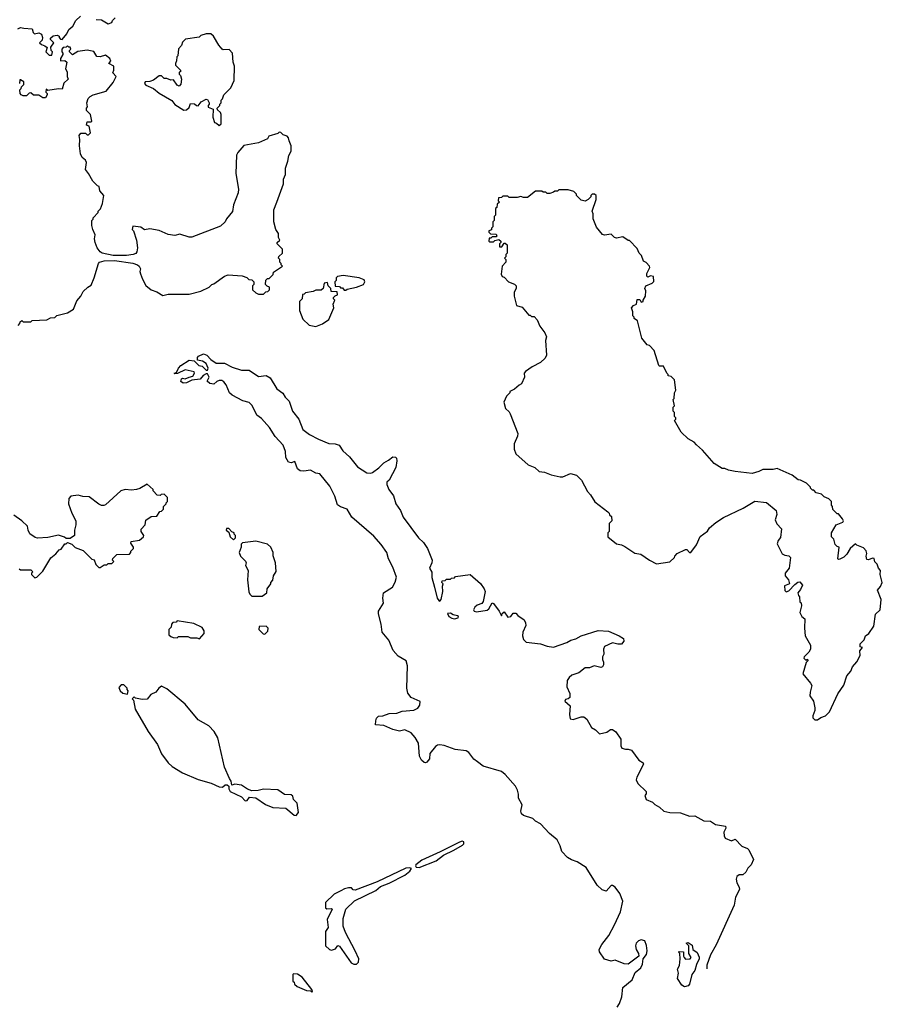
# Model space of a CAD drawing. Extents: x 2220333 to 2384341, y 721037 to 894043.
# Tile 319 of 325: x 2372439 to 2379040, y 854547 to 862081. Entities that reach past the tile are written whole.
import ezdxf

# ---------------------------------------------------------------- set-up
doc = ezdxf.new("R2010")
doc.units = 0

msp = doc.modelspace()

# ---------------------------------------------------------------- linework, layer by layer
at = {"layer": '0CON10XD'}
for points in [[(2372470, 862015), (2372535, 862010), (2372542.5, 861982.5), (2372551.7, 861971.7), (2372585, 861980), (2372605, 861970), (2372612.5, 861945), (2372610, 861925), (2372590, 861905), (2372605, 861890), (2372631.7, 861881.7), (2372648.3, 861868.3), (2372640, 861835), (2372665, 861810), (2372685, 861810), (2372690, 861835), (2372680, 861845), (2372678.3, 861871.7), (2372700, 861905), (2372675, 861930), (2372675, 861940), (2372695, 861957.5), (2372725, 861962.5), (2372740, 861955), (2372740, 861945), (2372751.7, 861931.7), (2372765, 861930), (2372798.3, 861971.7), (2372813.9, 862006.1), (2372845, 862032.5), (2372867.5, 862075), (2372903, 862107)], [(2373025, 862082.5), (2373065, 862080), (2373115, 862050), (2373145, 862060), (2373150, 862075), (2373170, 862095)], [(2372425, 862010), (2372445, 862020), (2372470, 862015)], [(2373965, 861270), (2373980, 861285), (2373980, 861355), (2373975, 861370), (2373951.7, 861391.7), (2373950, 861405), (2373970, 861425), (2373970, 861435), (2373980, 861445), (2373980, 861465), (2373990, 861475), (2374000, 861505), (2374055, 861560), (2374080, 861615), (2374082.5, 861725), (2374072.5, 861755), (2374067.5, 861825), (2374041.7, 861851.7), (2373995, 861850), (2373987.5, 861855), (2373962.5, 861885), (2373922.5, 861955), (2373901.7, 861971.7), (2373865, 861972.5), (2373825, 861960), (2373811.7, 861948.3), (2373708.3, 861931.7), (2373685, 861910), (2373677, 861883), (2373653, 861857), (2373650, 861805), (2373642.5, 861797.5), (2373640, 861765), (2373630, 861745), (2373631.7, 861731.7), (2373670, 861695), (2373668.3, 861681.7), (2373660, 861680), (2373660, 861665), (2373670, 861655), (2373677.5, 861625), (2373671.7, 861588.3), (2373658.3, 861571.7), (2373645, 861580), (2373615, 861620), (2373595, 861617.5), (2373565, 861630), (2373545, 861630), (2373525, 861650), (2373505, 861650), (2373462.5, 861617.5), (2373435, 861607.5), (2373400, 861605), (2373393, 861593), (2373405, 861580), (2373463.6, 861553.6), (2373505, 861517.5), (2373603.6, 861463.6), (2373625, 861432.5), (2373695, 861387.5), (2373715, 861390), (2373735, 861410), (2373745, 861440), (2373777, 861437), (2373793, 861423), (2373805, 861422.5), (2373827, 861453), (2373865, 861472.5), (2373875, 861470), (2373890, 861445), (2373890, 861435), (2373880, 861425), (2373881.7, 861411.7), (2373920, 861395), (2373917.5, 861335), (2373930, 861295), (2373945, 861290), (2373965, 861270)], [(2372428.3, 859741.7), (2372440, 859755), (2372441.7, 859768.3), (2372455, 859780), (2372465, 859770), (2372525, 859770), (2372535, 859780), (2372647, 859783), (2372675, 859800), (2372707, 859803), (2372723, 859817), (2372805, 859837.5), (2372850, 859865), (2372875, 859930), (2372907.5, 859965), (2372925, 860000), (2372960, 860035), (2372985, 860050), (2373008.8, 860105), (2373041.2, 860215), (2373050, 860225), (2373085, 860236.9), (2373165, 860238.8), (2373305, 860218.1), (2373340, 860205), (2373353.6, 860193.6), (2373362.5, 860175), (2373357.5, 860155), (2373363.3, 860135), (2373377.5, 860095), (2373405, 860047.5), (2373445, 860013.3), (2373487.7, 859997.7), (2373535, 859970), (2373575, 859981.2), (2373735, 859980), (2373825, 860002.5), (2373890, 860035), (2373910, 860055), (2373925, 860060), (2374005, 860117.5), (2374035, 860127.5), (2374141.7, 860121.7), (2374177, 860107), (2374193, 860093), (2374215, 860090), (2374230, 860075), (2374230, 860055), (2374220, 860045), (2374220, 860015), (2374245, 859990), (2374265, 859980), (2374305, 859980), (2374321.7, 859998.3), (2374338.3, 860001.7), (2374350, 860015), (2374350, 860035), (2374331.7, 860041.7), (2374320, 860055), (2374321.7, 860088.3), (2374335, 860100), (2374348.3, 860101.7), (2374378.3, 860131.7), (2374381.7, 860148.3), (2374450, 860195), (2374440, 860205), (2374440, 860215), (2374430, 860225), (2374430, 860245), (2374420, 860255), (2374421.7, 860268.3), (2374450, 860295), (2374450, 860325), (2374410, 860365), (2374410, 860375), (2374430, 860395), (2374420, 860415), (2374420, 860445), (2374400, 860475), (2374382.5, 860535), (2374382.5, 860625), (2374406.7, 860683.3), (2374456.4, 860823.6), (2374458.3, 860861.7), (2374472.5, 860895), (2374472.5, 860945), (2374491.7, 860998.3), (2374498.3, 861041.7), (2374517.5, 861075), (2374517.5, 861115), (2374500, 861155), (2374497, 861177), (2374485, 861190), (2374455, 861200), (2374438.3, 861218.3), (2374425, 861220), (2374415, 861210), (2374345, 861190), (2374335, 861170), (2374265, 861137.5), (2374153, 861117), (2374107.5, 861065), (2374097.5, 861045), (2374092.5, 860905), (2374113.6, 860783.6), (2374110, 860755), (2374073.8, 860665), (2374066.1, 860613.9), (2374021.7, 860558.3), (2374010, 860535), (2373975, 860500), (2373755, 860417.5), (2373735, 860416.7), (2373665, 860440), (2373625, 860430), (2373575, 860436.7), (2373505, 860466.7), (2373435, 860480), (2373395, 860472.5), (2373365, 860492.5), (2373305, 860500), (2373300, 860475), (2373310, 860465), (2373332.5, 860395), (2373340, 860335), (2373336.1, 860303.9), (2373327.3, 860292.7), (2373307.5, 860285), (2373255, 860277.3), (2373155, 860275.4), (2373070, 860295), (2373053.9, 860303.9), (2373032.5, 860335), (2373017.5, 860375), (2373012.5, 860405), (2373017.5, 860435), (2372997.5, 860475), (2372990, 860505), (2372990, 860545), (2373000, 860555), (2373000, 860565), (2373040, 860605), (2373040, 860615), (2373057, 860633), (2373072.5, 860675), (2373082.5, 860735), (2373052, 860772), (2373047.5, 860805), (2373035, 860810), (2372998.8, 860845), (2372965.8, 860905), (2372943.3, 860933.3), (2372949.3, 860989.3), (2372943.3, 861005), (2372916.9, 861026.9), (2372904.3, 861054.3), (2372896.2, 861115), (2372900, 861165), (2372893.3, 861195), (2372907.5, 861212.5), (2372941.7, 861211.7), (2372955, 861200), (2372965, 861200), (2372980, 861215), (2372970, 861265), (2372950, 861275), (2372955, 861300), (2372985, 861300), (2372990, 861305), (2372980, 861355), (2372950, 861385), (2372950, 861405), (2372957.5, 861415), (2372952.5, 861445), (2372963, 861477), (2372977, 861493), (2373000, 861505), (2373100, 861535), (2373155, 861600), (2373177.5, 861645), (2373152.5, 861675), (2373160, 861695), (2373160, 861725), (2373120, 861745), (2373137.5, 861762.5), (2373127.5, 861785), (2373095, 861810), (2373055, 861797.5), (2373028.3, 861798.3), (2373005, 861837.5), (2372955, 861847.5), (2372883, 861837), (2372843, 861813), (2372820, 861835), (2372820, 861845), (2372830, 861855), (2372825, 861870), (2372815, 861870), (2372805, 861880), (2372795, 861870), (2372771.7, 861868.3), (2372760, 861855), (2372760, 861835), (2372770, 861825), (2372770, 861815), (2372750, 861785), (2372750, 861765), (2372785, 861767.5), (2372800, 861755), (2372790, 861705), (2372801.7, 861681.7), (2372802.5, 861645), (2372810, 861625), (2372777.5, 861595), (2372765, 861550), (2372735, 861552.5), (2372655, 861540), (2372641.7, 861548.3), (2372640, 861525), (2372650, 861515), (2372650, 861505), (2372635, 861482.5), (2372615, 861482.5), (2372585, 861502.5), (2372545, 861502.5), (2372525, 861520), (2372511.7, 861518.3), (2372491.7, 861498.3), (2372465, 861497.5), (2372450, 861505), (2372442.5, 861515), (2372440, 861545), (2372450, 861555), (2372451.7, 861568.3), (2372470, 861585), (2372470, 861605), (2372445, 861620), (2372440, 861620), (2372438.3, 861591.7)], [(2378545, 856722.5), (2378569.3, 856740.7), (2378605, 856754.3), (2378635, 856784.4), (2378698.6, 856921.4), (2378745, 856989.2), (2378768.7, 857061.3), (2378800, 857095), (2378812.1, 857127.9), (2378845, 857166.7), (2378871.2, 857215), (2378868.3, 857251.7), (2378887.5, 857277.5), (2378871.7, 857281.7), (2378870, 857305), (2378900, 857335), (2378912.5, 857365), (2378937.5, 857385), (2378975, 857440), (2378988.3, 857531.7), (2379022.5, 857565), (2379032.5, 857645), (2379002.5, 857715), (2379026.1, 857743.9), (2379040, 857775), (2379022.5, 857835), (2379027, 857867), (2379010, 857885), (2379000, 857915), (2378983, 857933), (2378978.3, 857958.3), (2378965, 857960), (2378935, 857947.5), (2378920.7, 857950.7), (2378917.5, 857975), (2378922.5, 857995), (2378917, 858017), (2378895, 858040), (2378845, 858060), (2378835, 858070), (2378793.3, 858035), (2378768.3, 857991.7), (2378745, 857967.5), (2378715, 857952.5), (2378705, 857950), (2378700, 857955), (2378710, 858045), (2378695, 858050), (2378680, 858065), (2378670, 858105), (2378650, 858125), (2378650, 858155), (2378687.5, 858215), (2378737.5, 858235), (2378742.5, 858245), (2378735, 858262.5), (2378705, 858300), (2378695, 858300), (2378661.7, 858331.7), (2378660, 858355), (2378650, 858365), (2378650, 858395), (2378630, 858415), (2378595, 858430), (2378575, 858450), (2378535, 858460), (2378515, 858480), (2378505, 858480), (2378490, 858495), (2378490, 858505), (2378460, 858535), (2378415, 858557.5), (2378395, 858560), (2378350, 858595), (2378235, 858647.5), (2378205, 858640), (2378125, 858640), (2378095, 858622.5), (2378045, 858607.5), (2377913.6, 858623.6), (2377863.6, 858633.6), (2377835, 858647.5), (2377815, 858647.5), (2377753.6, 858683.6), (2377665, 858787.5), (2377617, 858827), (2377599.3, 858849.3), (2377555, 858872.5), (2377500, 858925), (2377450, 859015), (2377460, 859025), (2377460, 859035), (2377450, 859045), (2377450, 859075), (2377440, 859085), (2377440, 859115), (2377450, 859125), (2377440, 859175), (2377447, 859183), (2377450, 859225), (2377460, 859245), (2377450, 859325), (2377425, 859350), (2377400, 859355), (2377400, 859365), (2377390, 859375), (2377365, 859430), (2377335, 859430), (2377330, 859435), (2377295, 859550), (2377258.3, 859588.3), (2377241.7, 859591.7), (2377200, 859645), (2377167, 859777), (2377140, 859795), (2377140, 859805), (2377130, 859815), (2377130, 859845), (2377120, 859875), (2377137, 859893), (2377160, 859905), (2377165, 859940), (2377185, 859940), (2377195, 859920), (2377210, 859925), (2377210, 859935), (2377227.5, 859965), (2377230, 860005), (2377222.5, 860025), (2377230, 860045), (2377280, 860065), (2377291.7, 860078.3), (2377290, 860115), (2377265, 860120), (2377245, 860110), (2377238.3, 860118.3), (2377238.3, 860138.3), (2377260, 860185), (2377257.5, 860195), (2377233, 860223), (2377213.6, 860233.6), (2377197, 860277), (2377180, 860295), (2377165, 860330), (2377105, 860390), (2377095, 860390), (2377055, 860420), (2377005, 860410), (2376990, 860415), (2376965, 860440), (2376915, 860432.5), (2376898.3, 860438.3), (2376853, 860493), (2376828.3, 860558.3), (2376827.5, 860595), (2376820, 860615), (2376850, 860705), (2376850, 860735), (2376837, 860747), (2376820, 860745), (2376810, 860735), (2376810, 860725), (2376790, 860705), (2376765, 860692.5), (2376735, 860700), (2376700, 860735), (2376700, 860745), (2376680, 860765), (2376635, 860780), (2376565, 860780), (2376555, 860770), (2376535, 860770), (2376525, 860760), (2376495, 860750), (2376475, 860750), (2376465, 860760), (2376445, 860760), (2376435, 860770), (2376385, 860770), (2376325, 860720), (2376295, 860720), (2376275, 860727.5), (2376245, 860720), (2376185, 860720), (2376175, 860730), (2376135, 860730), (2376125, 860720), (2376101.7, 860718.3), (2376100, 860695), (2376110, 860685), (2376091.7, 860668.3), (2376090, 860645), (2376080, 860635), (2376080, 860585), (2376070, 860575), (2376070, 860545), (2376060, 860535), (2376060, 860495), (2376050, 860485), (2376048.3, 860471.7), (2376030, 860465), (2376030, 860455), (2376041.7, 860441.7), (2376085, 860440), (2376090, 860425), (2376085, 860420), (2376055, 860420), (2376045, 860410), (2376031.7, 860408.3), (2376030, 860385), (2376035, 860380), (2376065, 860380), (2376075, 860390), (2376105, 860400), (2376120, 860385), (2376120, 860375), (2376110, 860365), (2376111.7, 860341.7), (2376128.3, 860341.7), (2376145, 860370), (2376155, 860370), (2376168.3, 860358.3), (2376170, 860295), (2376160, 860285), (2376160, 860265), (2376150, 860255), (2376160, 860245), (2376160, 860225), (2376130, 860195), (2376123, 860133), (2376130, 860115), (2376145, 860110), (2376180, 860075), (2376225, 860057.5), (2376237.5, 860045), (2376237.5, 860025), (2376222.5, 859995), (2376222.5, 859965), (2376240, 859895), (2376285, 859880), (2376335, 859820), (2376345, 859820), (2376355, 859810), (2376375, 859810), (2376400, 859785), (2376420, 859735), (2376457.5, 859685), (2376470, 859655), (2376462.5, 859625), (2376470, 859515), (2376459.3, 859490.7), (2376425, 859457.5), (2376360, 859425), (2376310.7, 859389.3), (2376300, 859375), (2376302.5, 859345), (2376280, 859295), (2376260, 859285), (2376225, 859252.5), (2376190, 859235), (2376190, 859225), (2376165, 859200), (2376142.5, 859155), (2376157.5, 859105), (2376185, 859080), (2376192.5, 859065), (2376250, 858915), (2376247, 858893), (2376222.5, 858835), (2376222.5, 858795), (2376235, 858760), (2376330, 858675), (2376380, 858655), (2376415, 858622.5), (2376455, 858617.5), (2376505, 858597.5), (2376575, 858582.5), (2376595, 858582.5), (2376655, 858607.5), (2376700, 858595), (2376738.3, 858558.3), (2376785, 858470), (2376807.5, 858445), (2376840.7, 858390.7), (2376940, 858315), (2376950, 858305), (2376951.7, 858291.7), (2376968.3, 858278.3), (2376970, 858245), (2376950, 858225), (2376950, 858165), (2376940, 858155), (2376940, 858125), (2377005, 858070), (2377045, 858062.5), (2377070.7, 858050.7), (2377145, 858000), (2377191.7, 857991.7), (2377257.5, 857945), (2377312.5, 857917.5), (2377415, 857932.5), (2377450, 857965), (2377453, 857977), (2377470, 857995), (2377533, 858027), (2377545, 858027.5), (2377563.9, 858003.9), (2377575.8, 858004.2), (2377618.3, 858061.7), (2377645, 858127.5), (2377703, 858167), (2377717, 858193), (2377766.1, 858233.9), (2377825, 858272.5), (2377975, 858343.3), (2378065, 858397.5), (2378155, 858387.5), (2378227.5, 858325), (2378232.5, 858295), (2378220, 858255), (2378233.9, 858223.9), (2378267.5, 858185), (2378261.7, 858118.3), (2378242.5, 858095), (2378235, 858070), (2378273.6, 857993.6), (2378293, 857983), (2378325, 857977.5), (2378337.5, 857965), (2378327, 857883), (2378297.5, 857845), (2378297.5, 857825), (2378322.5, 857795), (2378330, 857765), (2378291.7, 857748.3), (2378293, 857713), (2378305, 857702.5), (2378325, 857710), (2378370.7, 857759.3), (2378393, 857777), (2378408.3, 857778.3), (2378430, 857755), (2378415, 857720), (2378392.5, 857695), (2378397.5, 857675), (2378407.5, 857665), (2378410, 857625), (2378418.3, 857618.3), (2378422.5, 857595), (2378410, 857545), (2378423.6, 857513.6), (2378447.5, 857497.5), (2378444, 857425), (2378450, 857365), (2378490, 857295), (2378490, 857265), (2378478.3, 857241.7), (2378442.5, 857205), (2378440, 857195), (2378455, 857180), (2378468.3, 857188.3), (2378470, 857175), (2378457.5, 857162.5), (2378431.2, 857075), (2378490, 857005), (2378500, 856985), (2378486.7, 856935), (2378486.4, 856906.4), (2378513.3, 856865), (2378523.3, 856815), (2378523.3, 856795), (2378507.5, 856755), (2378508.3, 856738.3), (2378523, 856723), (2378545, 856722.5)], [(2374935, 860010), (2374945, 860020), (2375017, 860033), (2375070, 860055), (2375080, 860075), (2375075, 860090), (2375035.9, 860105.9), (2374915, 860122.5), (2374870, 860115), (2374860, 860105), (2374860, 860085), (2374850, 860075), (2374851.7, 860041.7), (2374885, 860040), (2374895, 860030), (2374908.3, 860028.3), (2374921.7, 860011.7), (2374935, 860010)], [(2374705, 859733.8), (2374755.9, 859754.1), (2374803.6, 859786.4), (2374842.5, 859875), (2374837.5, 859905), (2374850, 859935), (2374840, 859945), (2374840, 859955), (2374851.7, 859968.3), (2374870, 859975), (2374868.3, 859998.3), (2374821.7, 860001.7), (2374820, 860025), (2374800, 860045), (2374795, 860070), (2374770, 860065), (2374760, 860025), (2374745, 860010), (2374705, 860010), (2374685, 860000), (2374625, 859990), (2374615, 859980), (2374601.7, 859978.3), (2374600, 859945), (2374580, 859925), (2374580, 859855), (2374605, 859790), (2374655, 859743.3), (2374705, 859733.8)], [(2377012, 854525), (2377027.9, 854552.1), (2377045.6, 854604.4), (2377053.3, 854675), (2377125, 854733.3), (2377149.5, 854790.5), (2377192.5, 854825), (2377206.1, 854853.9), (2377210, 854895), (2377235, 854927.5), (2377240, 854955), (2377236.6, 854996.6), (2377221.7, 855031.7), (2377195, 855041.2), (2377175, 855031.2), (2377156.2, 855015), (2377150.8, 854995), (2377156, 854965), (2377173.3, 854935), (2377177.5, 854915), (2377093.9, 854853.9), (2377065, 854856.2), (2376995, 854883.3), (2376965, 854877.5), (2376915, 854892.5), (2376877, 854947), (2376874.4, 854965), (2376893.6, 855005), (2376946.9, 855073.1), (2376990.8, 855155), (2377035.5, 855255), (2377053.3, 855336.7), (2377031.8, 855395), (2376995, 855441.8), (2376975, 855455.6), (2376965, 855455.7), (2376926.9, 855413.1), (2376895, 855423.6), (2376858.9, 855458.9), (2376775, 855593.3), (2376705, 855636.2), (2376661, 855651), (2376630.1, 855670.1), (2376588.8, 855715), (2376575, 855760), (2376552.5, 855805), (2376493.6, 855853.6), (2376425, 855928.1), (2376385, 855948.9), (2376365, 855968.6), (2376295, 855992), (2376278.8, 856005), (2376274, 856025), (2376283.6, 856073.6), (2376256.7, 856125), (2376257.1, 856155), (2376248.8, 856185), (2376233.6, 856215), (2376155, 856306.4), (2376125, 856327.5), (2375985, 856369.4), (2375943, 856403), (2375915, 856422), (2375875, 856474), (2375856.3, 856486.3), (2375772.3, 856497.7), (2375687.1, 856527.1), (2375655, 856531.8), (2375635, 856528.9), (2375621.2, 856518.8), (2375576.2, 856465), (2375574.2, 856425), (2375555, 856400), (2375545, 856394), (2375535, 856396.2), (2375514, 856415), (2375499.2, 856445), (2375490, 856545), (2375465, 856588.8), (2375434.1, 856624.1), (2375385, 856646.7), (2375345, 856637.5), (2375295, 856650), (2375225, 856680), (2375162.5, 856685), (2375163.3, 856715), (2375170, 856735), (2375185, 856752.5), (2375217, 856753), (2375265, 856772.9), (2375325, 856774.3), (2375365, 856788.6), (2375455, 856798), (2375485, 856812.5), (2375502, 856835), (2375503.8, 856863.8), (2375435, 856893.8), (2375408.7, 856928.7), (2375402.5, 856965), (2375406, 857136), (2375395.6, 857175.6), (2375335, 857210.8), (2375296.9, 857255), (2375262.9, 857332.9), (2375211.9, 857395), (2375205.5, 857455.5), (2375184.3, 857535), (2375184.4, 857555.6), (2375223.3, 857615), (2375218, 857655), (2375224, 857695), (2375291.3, 857738.7), (2375312.1, 857777.9), (2375322, 857815), (2375295, 857891.2), (2375261.4, 857955), (2375249.2, 858005), (2375205.6, 858065), (2375148.4, 858128.4), (2374980.8, 858275), (2374945.7, 858335.7), (2374895, 858352.9), (2374869.8, 858369.8), (2374850.6, 858435), (2374811.2, 858511.2), (2374735, 858606), (2374705, 858612), (2374665, 858633.8), (2374613.6, 858626.4), (2374585, 858628.8), (2374563.8, 858645), (2374545, 858700), (2374515, 858690), (2374496.1, 858696.1), (2374475, 858730), (2374472.7, 858777.3), (2374455.4, 858825.4), (2374395, 858890.6), (2374349.5, 858959.5), (2374288.1, 859028.1), (2374253.6, 859053.6), (2374218.6, 859128.6), (2374195, 859150.5), (2374146.7, 859165), (2374065, 859206.7), (2374045, 859226.7), (2374017.8, 859287.8), (2374000.3, 859310.3), (2373985, 859319.2), (2373965, 859320.8), (2373946.9, 859313.1), (2373925, 859292), (2373895, 859296), (2373873.8, 859315), (2373887.5, 859345), (2373875, 859370), (2373865, 859370), (2373842.3, 859357.7), (2373818.7, 859331.3), (2373755, 859322), (2373715, 859302), (2373689.3, 859299.3), (2373672, 859312), (2373677, 859333), (2373685, 859337.5), (2373706.1, 859333.9), (2373735, 859346.2), (2373765, 859352.5), (2373777.5, 859375), (2373775, 859386.7), (2373705, 859402.5), (2373647, 859373), (2373625, 859370), (2373620, 859375), (2373638.3, 859381.7), (2373653.3, 859415), (2373672.5, 859435), (2373735, 859476.7), (2373775, 859470), (2373810, 859435), (2373835, 859430), (2373865, 859400), (2373875, 859400), (2373880, 859415), (2373865, 859450), (2373837, 859467), (2373800, 859475), (2373800, 859495), (2373807.5, 859505), (2373845, 859523.8), (2373870, 859515), (2373900.7, 859480.7), (2373943, 859453), (2374005, 859452.5), (2374065, 859421.2), (2374135, 859398.8), (2374195, 859398.8), (2374265, 859350), (2374325, 859358.8), (2374355, 859341.2), (2374406.1, 859256.1), (2374452.7, 859222.7), (2374471.2, 859191.2), (2374500.7, 859160.7), (2374526.2, 859085), (2374574, 859025), (2374606, 858945), (2374657.2, 858907.2), (2374725, 858870.9), (2374805, 858837.3), (2374853.7, 858836.3), (2374884.5, 858824.5), (2374911.8, 858781.8), (2374961.9, 858735), (2375025, 858660), (2375095, 858613.1), (2375125, 858610), (2375138.8, 858615), (2375188.3, 858651.7), (2375225, 858690.8), (2375260.7, 858709.3), (2375294.1, 858735.9), (2375313.9, 858733.9), (2375323.3, 858725), (2375325.8, 858704.2), (2375317.5, 858655), (2375265, 858556.7), (2375248.8, 858541.2), (2375248, 858525), (2375264, 858485), (2375298.2, 858438.2), (2375316.9, 858375), (2375351.9, 858325), (2375374.4, 858275), (2375491.2, 858115), (2375529.7, 858079.8), (2375559.5, 858035), (2375594.5, 857945), (2375593.5, 857925), (2375574.6, 857885), (2375592.9, 857852.9), (2375593.2, 857813.2), (2375612.4, 857737.6), (2375633.4, 857655), (2375645, 857635.6), (2375655, 857631.9), (2375665.4, 857644.6), (2375677.5, 857705), (2375673.8, 857745), (2375680, 857765), (2375670, 857775), (2375671.7, 857788.3), (2375695, 857790), (2375705, 857800), (2375735, 857800), (2375743, 857807), (2375765, 857810), (2375775, 857820), (2375885, 857836.7), (2375965, 857766.9), (2375993.8, 857725), (2376000, 857705), (2375985, 857628), (2375975, 857613.3), (2375940, 857600), (2375922.5, 857585), (2375911.9, 857565), (2375917.5, 857555), (2375935, 857550), (2376015, 857561.9), (2376027.9, 857572.1), (2376055, 857617.5), (2376065, 857612.5), (2376107.5, 857555), (2376125, 857520), (2376131.7, 857538.3), (2376145, 857550), (2376175, 857510), (2376196.1, 857513.9), (2376215, 857540), (2376235, 857540), (2376250.7, 857520.7), (2376299.3, 857489.3), (2376310, 857465), (2376311.2, 857445), (2376288.8, 857395), (2376286.2, 857365), (2376295, 857337.5), (2376315, 857316.7), (2376425, 857304.2), (2376475, 857287.1), (2376525, 857278.6), (2376625.7, 857314.3), (2376655.8, 857334.2), (2376695, 857344.2), (2376735, 857367.1), (2376865, 857406.7), (2376945, 857401.2), (2377027.5, 857365), (2377058.8, 857345), (2377062.5, 857325), (2377045, 857303.3), (2377017, 857303), (2376975, 857313.8), (2376913.3, 857285), (2376906.7, 857265), (2376910, 857225), (2376897.5, 857205), (2376897.5, 857185), (2376907.5, 857165), (2376907.5, 857145), (2376900, 857130), (2376885, 857123.3), (2376835, 857137.5), (2376798.3, 857121.7), (2376765, 857122.5), (2376717.6, 857082.4), (2376665, 857066), (2376643, 857047), (2376628.8, 857025), (2376626.7, 856975), (2376647.5, 856925), (2376650, 856895), (2376637, 856883), (2376615, 856880), (2376611.2, 856865), (2376651.7, 856831.7), (2376646.7, 856765), (2376651.7, 856731.7), (2376675, 856726), (2376735, 856746.2), (2376755.9, 856745.9), (2376777.9, 856727.9), (2376814, 856665), (2376845, 856646.7), (2376875, 856617.5), (2376931.7, 856628.3), (2376959.3, 856650.7), (2376975, 856650), (2377001.7, 856631.7), (2377040, 856575), (2377040, 856525), (2377047, 856507), (2377075, 856498.8), (2377095, 856500), (2377121.7, 856491.7), (2377176.7, 856415), (2377210, 856395), (2377213.3, 856385), (2377160.6, 856285), (2377156.9, 856265), (2377169.4, 856235), (2377232.5, 856175), (2377231.7, 856158.3), (2377222.5, 856145), (2377232.5, 856115), (2377282.3, 856092.3), (2377298.8, 856075), (2377336.2, 856055), (2377367.5, 856025), (2377415, 856013.3), (2377495, 856011.4), (2377565, 855987.5), (2377605, 855990), (2377675, 855950), (2377725, 855947.5), (2377763.6, 855923.6), (2377838.8, 855908.8), (2377843.3, 855895), (2377826.7, 855865), (2377830, 855835), (2377838.3, 855818.3), (2377885, 855797.5), (2377915, 855810), (2377965, 855756.7), (2378008.3, 855738.3), (2378018.3, 855728.3), (2378053.3, 855655), (2378035.8, 855615), (2378010.5, 855589.5), (2377995, 855557.5), (2377972.5, 855537.5), (2377945, 855536.7), (2377926.4, 855523.6), (2377922, 855505), (2377926.2, 855475), (2377944, 855444), (2377946.5, 855425), (2377916.8, 855366.8), (2377906.7, 855305), (2377768, 855002), (2377725, 854924), (2377697.1, 854845), (2377695.9, 854818.1)], [(2372435, 857880), (2372445, 857870), (2372525, 857870), (2372540, 857855), (2372530, 857845), (2372530, 857835), (2372555, 857810), (2372570, 857815), (2372615, 857860), (2372677, 857963), (2372716.4, 857993.6), (2372740, 858025), (2372755, 858030), (2372785, 858070), (2372795, 858070), (2372805, 858080), (2372838.3, 858068.3), (2372863, 858043), (2372925, 858020), (2372991.7, 857951.7), (2373008.3, 857948.3), (2373021.7, 857911.7), (2373045, 857890), (2373055, 857890), (2373085, 857910), (2373105, 857910), (2373115, 857920), (2373145, 857920), (2373160, 857935), (2373150, 857945), (2373151.7, 857958.3), (2373181.7, 857988.3), (2373278.3, 857991.7), (2373290, 858005), (2373290, 858015), (2373310, 858035), (2373310, 858045), (2373290, 858075), (2373291.7, 858088.3), (2373355, 858097.5), (2373387, 858123), (2373387.5, 858135), (2373367.5, 858165), (2373368.3, 858181.7), (2373400, 858215), (2373405, 858250), (2373445, 858280), (2373488.3, 858281.7), (2373511.7, 858318.3), (2373525, 858320), (2373540, 858335), (2373540, 858355), (2373560, 858375), (2373560, 858385), (2373570, 858395), (2373570, 858425), (2373545, 858450), (2373521.7, 858448.3), (2373515, 858440), (2373491.7, 858441.7), (2373460, 858475), (2373460, 858485), (2373415, 858526.2), (2373357, 858493), (2373333.3, 858486.7), (2373295, 858480), (2373245, 858485.7), (2373213.7, 858476.3), (2373095, 858367.5), (2373083, 858363), (2373063.6, 858363.6), (2373045, 858372.5), (2372970.5, 858430.5), (2372922.3, 858432.3), (2372885, 858442), (2372830, 858435), (2372813.6, 858416.4), (2372811.2, 858375), (2372836.7, 858305), (2372867.5, 858245), (2372867.5, 858215), (2372857.5, 858175), (2372857, 858133), (2372825, 858110), (2372795, 858110), (2372781.7, 858121.7), (2372735, 858136.7), (2372655, 858117.5), (2372575, 858112.5), (2372558.3, 858118.3), (2372517, 858147), (2372502.5, 858175), (2372497.5, 858205), (2372456.4, 858246.4), (2372395, 858290)], [(2374075, 858100), (2374090, 858115), (2374090, 858135), (2374080, 858145), (2374080, 858155), (2374061.7, 858161.7), (2374038.3, 858188.3), (2374021.7, 858188.3), (2374020, 858175), (2374038.3, 858158.3), (2374050, 858125), (2374075, 858100)], [(2374295, 857670), (2374330, 857695), (2374333, 857727), (2374360, 857765), (2374360, 857775), (2374377, 857793), (2374380, 857825), (2374401.7, 857858.3), (2374397.5, 857925), (2374378.3, 857978.3), (2374377.5, 858005), (2374360, 858045), (2374335, 858067.5), (2374245, 858090), (2374143, 858077), (2374133, 858067), (2374132.5, 858045), (2374117.5, 858005), (2374127.5, 857975), (2374166.7, 857936.7), (2374172.5, 857925), (2374167.5, 857905), (2374187.5, 857865), (2374182.5, 857795), (2374193, 857703), (2374200, 857685), (2374215, 857670), (2374295, 857670)], [(2373815, 857342.5), (2373850, 857385), (2373850, 857405), (2373835, 857430), (2373771.7, 857461.7), (2373645, 857480), (2373635, 857470), (2373611.7, 857468.3), (2373600, 857455), (2373598.3, 857431.7), (2373580, 857415), (2373580, 857375), (2373595, 857360), (2373613, 857353), (2373645, 857350), (2373655, 857360), (2373725, 857360), (2373745, 857350), (2373795, 857350), (2373815, 857342.5)], [(2375765, 857496.2), (2375795, 857503.8), (2375798, 857515), (2375789.2, 857519.2), (2375755, 857527.1), (2375735, 857538.8), (2375713.1, 857536.9), (2375723.2, 857515), (2375745, 857500.8), (2375765, 857496.2)], [(2374315, 857380), (2374338.3, 857401.7), (2374340, 857425), (2374325, 857440), (2374271.7, 857438.3), (2374270, 857415), (2374301.7, 857381.7), (2374315, 857380)], [(2373265, 856920), (2373270, 856945), (2373260, 856955), (2373260, 856965), (2373235, 856990), (2373215, 856990), (2373198.3, 856971.7), (2373207.5, 856945), (2373228.3, 856928.3), (2373265, 856920)], [(2374555, 855992.5), (2374572.5, 856015), (2374562.5, 856085), (2374533.9, 856113.9), (2374528.3, 856138.3), (2374515, 856150), (2374465, 856152.5), (2374415, 856187.5), (2374305, 856193.3), (2374263, 856183), (2374215, 856180), (2374181.7, 856191.7), (2374135, 856223.3), (2374085, 856230), (2374062.5, 856222.5), (2374057.5, 856255), (2374043.3, 856273.3), (2374005, 856360), (2373956.2, 856585), (2373926, 856635), (2373886.8, 856676.8), (2373805, 856723.8), (2373705, 856843.8), (2373565, 856961.2), (2373525, 856980), (2373503.6, 856966.4), (2373480, 856935), (2373443.6, 856916.4), (2373415, 856882.5), (2373375, 856880), (2373325, 856890), (2373315, 856900), (2373300, 856885), (2373310, 856875), (2373323.3, 856805), (2373421.2, 856635), (2373493.3, 856535), (2373524.3, 856464.3), (2373573.8, 856395), (2373605, 856365.8), (2373685, 856318.6), (2373805, 856267.1), (2373905, 856238.8), (2373965, 856210), (2373991.7, 856208.3), (2374010, 856225), (2374027, 856227), (2374040, 856215), (2374040, 856195), (2374050, 856175), (2374135, 856133.3), (2374165, 856102.5), (2374180, 856105), (2374198.3, 856131.7), (2374245, 856127.5), (2374320, 856075), (2374375, 856052.5), (2374475, 856046.7), (2374540, 855995), (2374555, 855992.5)], [(2375495, 855593), (2375624.7, 855645), (2375681.7, 855688.3), (2375760, 855725), (2375826.2, 855765), (2375836.8, 855775), (2375838.8, 855788.8), (2375825.4, 855795.4), (2375805, 855788.4), (2375657.3, 855712.7), (2375515, 855650.5), (2375470.9, 855615), (2375467.8, 855605), (2375474, 855595), (2375495, 855593)], [(2374995, 854852.7), (2375015, 854853.8), (2375031.7, 854868.3), (2375032.8, 854895), (2375006.4, 854956.4), (2374931.8, 855095), (2374915.3, 855145), (2374913.7, 855203.6), (2374934.7, 855275.3), (2375002, 855338), (2375165, 855417), (2375200.8, 855449.1), (2375266.1, 855473.9), (2375385.1, 855534.9), (2375424.4, 855565), (2375436, 855585), (2375422.2, 855592.2), (2375395, 855587.6), (2375173.8, 855485), (2375005, 855420), (2374991.7, 855421.7), (2374977, 855437), (2374955, 855437.5), (2374925, 855430), (2374896.1, 855413.9), (2374845, 855390), (2374780, 855325), (2374780, 855285), (2374788.3, 855278.3), (2374825, 855280), (2374830, 855275), (2374792.5, 855195), (2374800, 855135), (2374780, 855105), (2374780, 854995), (2374810, 854965), (2374825, 854960), (2374855, 854970), (2374873, 854997), (2374885, 854992.5), (2374974.5, 854865), (2374995, 854852.7)], [(2377525, 854681.2), (2377505, 854692.5), (2377473.3, 854745), (2377480, 854785), (2377472.5, 854815), (2377487, 854843), (2377492.5, 854895), (2377490, 854935), (2377480, 854945), (2377485, 854950), (2377517.5, 854947.5), (2377517.5, 854915), (2377523.6, 854903.6), (2377535, 854892.5), (2377570, 854895), (2377577.5, 854905), (2377560, 854935), (2377560, 854995), (2377540, 855015), (2377555, 855020), (2377585, 855000), (2377590, 854965), (2377623, 854943), (2377638.6, 854908.6), (2377638.6, 854895), (2377618, 854852), (2377606.5, 854805), (2377582.5, 854775), (2377565, 854701.2), (2377555, 854689.2), (2377525, 854681.2)], [(2374675, 854640), (2374680, 854645), (2374675, 854660), (2374600, 854755), (2374565, 854777.5), (2374535, 854780), (2374530, 854775), (2374530, 854725), (2374540, 854715), (2374541.7, 854701.7), (2374561.7, 854681.7), (2374633, 854653), (2374665, 854650), (2374675, 854640)]]:
    msp.add_lwpolyline(points, dxfattribs=at)

doc.saveas('drawing.dxf')
